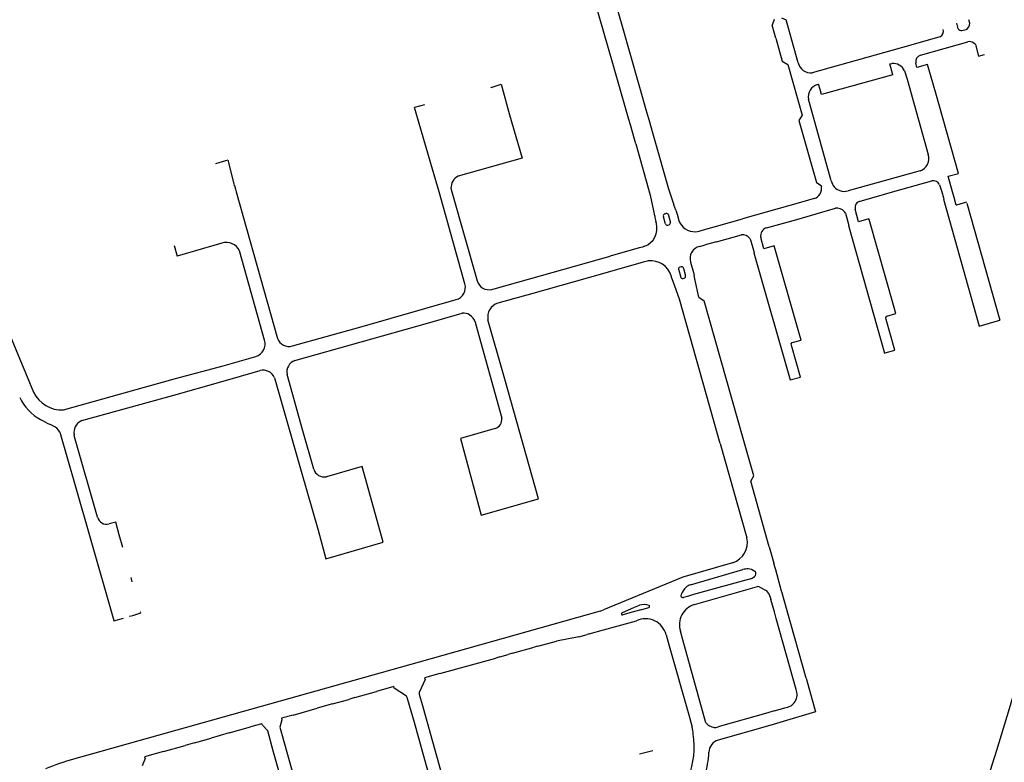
# Model space of a CAD drawing. Extents: x 148869 to 161638, y 453607 to 469810.
# Tile 991 of 1056: x 159146.26 to 159150.9, y 459848.13 to 459851.63. Entities that reach past the tile are written whole.
import ezdxf

# ---------------------------------------------------------------- set-up
doc = ezdxf.new("R2010")
doc.units = 0
doc.layers.add('LKI_V01_KANTRIJWEG', color=252, linetype='CONTINUOUS')

msp = doc.modelspace()

# ---------------------------------------------------------------- linework, layer by layer
at = {"layer": 'LKI_V01_KANTRIJWEG'}
for p, q in [((159148.9725, 459852.0526), (159149.1014, 459851.6006)), ((159148.9725, 459852.0526), (159149.1014, 459851.6006)), ((159149.8186, 459851.6311), (159149.8079, 459851.6054)), ((159149.8186, 459851.6311), (159149.8079, 459851.6054)), ((159149.853, 459851.64), (159149.8739, 459851.6293)), ((159149.853, 459851.64), (159149.8739, 459851.6293)), ((159149.9308, 459851.4281), (159149.8739, 459851.6293)), ((159149.9308, 459851.4281), (159149.8739, 459851.6293)), ((159150.7397, 459851.6136), (159150.7351, 459851.6299)), ((159150.7397, 459851.6136), (159150.7351, 459851.6299)), ((159149.1014, 459851.6006), (159149.2202, 459851.1853)), ((159149.1014, 459851.6006), (159149.2202, 459851.1853)), ((159149.8257, 459851.5436), (159149.8079, 459851.6054)), ((159149.8257, 459851.5436), (159149.8079, 459851.6054)), ((159150.6772, 459851.6137), (159150.6839, 459851.5889)), ((159150.6772, 459851.6137), (159150.6839, 459851.5889)), ((159150.7028, 459851.5791), (159150.7222, 459851.5844)), ((159150.7028, 459851.5791), (159150.7222, 459851.5844)), ((159150.5983, 459851.5496), (159150.4615, 459851.5111)), ((159150.5983, 459851.5496), (159150.4615, 459851.5111)), ((159150.5077, 459851.4631), (159150.7304, 459851.5262)), ((159150.5077, 459851.4631), (159150.7304, 459851.5262)), ((159150.4615, 459851.5111), (159149.9975, 459851.3803)), ((159150.4615, 459851.5111), (159149.9975, 459851.3803)), ((159150.3636, 459851.4224), (159150.3718, 459851.4247)), ((159150.3636, 459851.4224), (159150.3718, 459851.4247)), ((159150.3776, 459851.3714), (159150.3636, 459851.4224)), ((159150.3776, 459851.3714), (159150.3636, 459851.4224)), ((159150.4329, 459851.3894), (159150.4439, 459851.3507)), ((159150.4329, 459851.3894), (159150.4439, 459851.3507)), ((159150.4909, 459851.4047), (159150.4853, 459851.4266)), ((159150.4909, 459851.4047), (159150.4853, 459851.4266)), ((159150.4439, 459851.3507), (159150.4986, 459851.1584)), ((159150.4439, 459851.3507), (159150.4986, 459851.1584)), ((159150.0225, 459851.3252), (159150.0275, 459851.3266)), ((159150.0225, 459851.3252), (159150.0275, 459851.3266)), ((159150.0344, 459851.3025), (159150.0275, 459851.3266)), ((159150.0344, 459851.3025), (159150.0275, 459851.3266)), ((159150.5791, 459851.284), (159150.5683, 459851.3222)), ((159150.5791, 459851.284), (159150.5683, 459851.3222)), ((159150.0874, 459850.8713), (159149.9793, 459851.2563)), ((159150.0874, 459850.8713), (159149.9793, 459851.2563)), ((159148.1708, 459851.2298), (159148.1244, 459851.2173)), ((159148.1708, 459851.2298), (159148.1244, 459851.2173)), ((159149.1339, 459851.1599), (159149.1114, 459851.2367)), ((159149.1339, 459851.1599), (159149.1114, 459851.2367)), ((159149.1405, 459851.135), (159149.1339, 459851.1599)), ((159149.1405, 459851.135), (159149.1339, 459851.1599)), ((159149.2202, 459851.1853), (159149.2273, 459851.1602)), ((159149.2202, 459851.1853), (159149.2273, 459851.1602)), ((159149.2273, 459851.1602), (159149.2463, 459851.0931)), ((159149.2273, 459851.1602), (159149.2463, 459851.0931)), ((159150.4986, 459851.1584), (159150.5441, 459850.996)), ((159150.4986, 459851.1584), (159150.5441, 459850.996)), ((159149.1594, 459851.0678), (159149.1405, 459851.135)), ((159149.1594, 459851.0678), (159149.1405, 459851.135)), ((159149.1657, 459851.0464), (159149.1594, 459851.0678)), ((159149.1657, 459851.0464), (159149.1594, 459851.0678)), ((159149.2463, 459851.0931), (159149.2528, 459851.0704)), ((159149.2463, 459851.0931), (159149.2528, 459851.0704)), ((159147.234, 459850.9661), (159147.186, 459850.9524)), ((159147.234, 459850.9661), (159147.186, 459850.9524)), ((159147.2435, 459850.9688), (159147.234, 459850.9661)), ((159147.2435, 459850.9688), (159147.234, 459850.9661)), ((159150.5052, 459850.9193), (159150.1661, 459850.8247)), ((159150.5052, 459850.9193), (159150.1661, 459850.8247)), ((159150.6588, 459850.8195), (159150.6379, 459850.8934)), ((159150.6588, 459850.8195), (159150.6379, 459850.8934)), ((159148.2953, 459850.8367), (159148.3, 459850.8195)), ((159148.2953, 459850.8367), (159148.3, 459850.8195)), ((159150.3751, 459850.8195), (159150.561, 459850.8716)), ((159150.3751, 459850.8195), (159150.561, 459850.8716)), ((159150.5976, 459850.8536), (159150.6076, 459850.8195)), ((159150.5976, 459850.8536), (159150.6076, 459850.8195)), ((159147.2833, 459850.8195), (159147.4776, 459850.1297)), ((159147.2833, 459850.8195), (159147.4776, 459850.1297)), ((159148.3612, 459850.3865), (159148.2395, 459850.8195)), ((159148.3612, 459850.3865), (159148.2395, 459850.8195)), ((159148.3, 459850.8195), (159148.4185, 459850.4004)), ((159148.3, 459850.8195), (159148.4185, 459850.4004)), ((159150.0068, 459850.7881), (159149.9534, 459850.773)), ((159150.0068, 459850.7881), (159149.9534, 459850.773)), ((159149.355, 459850.7336), (159149.3457, 459850.7585)), ((159149.355, 459850.7336), (159149.3457, 459850.7585)), ((159149.9534, 459850.773), (159149.6689, 459850.6925)), ((159149.9534, 459850.773), (159149.6689, 459850.6925)), ((159150.199, 459850.7413), (159150.1995, 459850.7383)), ((159150.199, 459850.7413), (159150.1995, 459850.7383)), ((159150.2154, 459850.6788), (159150.1995, 459850.7383)), ((159150.2154, 459850.6788), (159150.1995, 459850.7383)), ((159150.7244, 459850.7714), (159150.6771, 459850.7576)), ((159150.7244, 459850.7714), (159150.6771, 459850.7576)), ((159150.7258, 459850.7666), (159150.8807, 459850.216)), ((159150.7258, 459850.7666), (159150.8807, 459850.216)), ((159149.2499, 459850.7297), (159149.2551, 459850.7063)), ((159149.2499, 459850.7297), (159149.2551, 459850.7063)), ((159149.2959, 459850.7036), (159149.2965, 459850.7016)), ((159149.2959, 459850.7036), (159149.2965, 459850.7016)), ((159149.3045, 459850.6736), (159149.2965, 459850.7016)), ((159149.3045, 459850.6736), (159149.2965, 459850.7016)), ((159149.3028, 459850.7164), (159149.308, 459850.7177)), ((159149.3028, 459850.7164), (159149.308, 459850.7177)), ((159149.3202, 459850.7109), (159149.3208, 459850.7088)), ((159149.3202, 459850.7109), (159149.3208, 459850.7088)), ((159149.3208, 459850.7088), (159149.3288, 459850.6806)), ((159149.3208, 459850.7088), (159149.3288, 459850.6806)), ((159149.4737, 459850.6372), (159149.6689, 459850.6925)), ((159149.4737, 459850.6372), (159149.6689, 459850.6925)), ((159150.2647, 459850.6922), (159150.2154, 459850.6788)), ((159150.2647, 459850.6922), (159150.2154, 459850.6788)), ((159150.2656, 459850.6889), (159150.2647, 459850.6922)), ((159150.2656, 459850.6889), (159150.2647, 459850.6922)), ((159149.2631, 459850.6714), (159149.2607, 459850.6802)), ((159149.2631, 459850.6714), (159149.2607, 459850.6802)), ((159149.3057, 459850.6695), (159149.3045, 459850.6736)), ((159149.3057, 459850.6695), (159149.3045, 459850.6736)), ((159149.3165, 459850.6636), (159149.3231, 459850.6651)), ((159149.3165, 459850.6636), (159149.3231, 459850.6651)), ((159149.3288, 459850.6806), (159149.3297, 459850.6774)), ((159149.3288, 459850.6806), (159149.3297, 459850.6774)), ((159150.383, 459850.275), (159150.2656, 459850.6889)), ((159150.383, 459850.275), (159150.2656, 459850.6889)), ((159149.5468, 459850.5847), (159149.6636, 459850.6171)), ((159149.5468, 459850.5847), (159149.6636, 459850.6171)), ((159149.7699, 459850.5515), (159149.7551, 459850.6051)), ((159149.7699, 459850.5515), (159149.7551, 459850.6051)), ((159146.9916, 459850.5672), (159147.0056, 459850.5175)), ((159146.9916, 459850.5672), (159147.0056, 459850.5175)), ((159147.2163, 459850.5784), (159147.0056, 459850.5175)), ((159147.2163, 459850.5784), (159147.0056, 459850.5175)), ((159149.1822, 459850.5554), (159149.0451, 459850.5176)), ((159149.1822, 459850.5554), (159149.0451, 459850.5176)), ((159149.4674, 459850.563), (159149.4925, 459850.5702)), ((159149.4674, 459850.563), (159149.4925, 459850.5702)), ((159149.5468, 459850.5847), (159149.4925, 459850.5702)), ((159149.5468, 459850.5847), (159149.4925, 459850.5702)), ((159149.8174, 459850.5663), (159149.7699, 459850.5515)), ((159149.8174, 459850.5663), (159149.7699, 459850.5515)), ((159149.9369, 459850.1486), (159149.8174, 459850.5663)), ((159149.9369, 459850.1486), (159149.8174, 459850.5663)), ((159147.4177, 459850.1218), (159147.2992, 459850.5419)), ((159147.4177, 459850.1218), (159147.2992, 459850.5419)), ((159148.4987, 459850.3627), (159149.0451, 459850.5176)), ((159148.4987, 459850.3627), (159149.0451, 459850.5176)), ((159149.2007, 459850.4882), (159149.0093, 459850.4333)), ((159149.2007, 459850.4882), (159149.0093, 459850.4333)), ((159149.38, 459850.4673), (159149.3737, 459850.4658)), ((159149.38, 459850.4673), (159149.3737, 459850.4658)), ((159149.392, 459850.4574), (159149.391, 459850.4611)), ((159149.392, 459850.4574), (159149.391, 459850.4611)), ((159149.3671, 459850.455), (159149.3683, 459850.4506)), ((159149.3671, 459850.455), (159149.3683, 459850.4506)), ((159149.3683, 459850.4506), (159149.3765, 459850.4221)), ((159149.3683, 459850.4506), (159149.3765, 459850.4221)), ((159149.3765, 459850.4221), (159149.377, 459850.4203)), ((159149.3765, 459850.4221), (159149.377, 459850.4203)), ((159149.389, 459850.4124), (159149.3934, 459850.4137)), ((159149.389, 459850.4124), (159149.3934, 459850.4137)), ((159149.4001, 459850.429), (159149.392, 459850.4574)), ((159149.4001, 459850.429), (159149.392, 459850.4574)), ((159149.4008, 459850.4264), (159149.4001, 459850.429)), ((159149.4008, 459850.4264), (159149.4001, 459850.429)), ((159149.4459, 459850.4025), (159149.4408, 459850.4261)), ((159149.4459, 459850.4025), (159149.4408, 459850.4261)), ((159149.3497, 459850.3754), (159149.3418, 459850.3981)), ((159149.3497, 459850.3754), (159149.3418, 459850.3981)), ((159149.3716, 459850.3141), (159149.3497, 459850.3754)), ((159149.3716, 459850.3141), (159149.3497, 459850.3754)), ((159149.4628, 459850.324), (159149.4459, 459850.4025)), ((159149.4628, 459850.324), (159149.4459, 459850.4025)), ((159149.4628, 459850.324), (159149.4887, 459850.3072)), ((159149.4628, 459850.324), (159149.4887, 459850.3072)), ((159149.5641, 459849.6341), (159149.3716, 459850.3141)), ((159149.5641, 459849.6341), (159149.3716, 459850.3141)), ((159150.3908, 459850.2473), (159150.383, 459850.275)), ((159150.3908, 459850.2473), (159150.383, 459850.275)), ((159150.3463, 459850.2187), (159150.3438, 459850.2277)), ((159150.3463, 459850.2187), (159150.3438, 459850.2277)), ((159150.3871, 459850.0741), (159150.3463, 459850.2187)), ((159150.3871, 459850.0741), (159150.3463, 459850.2187)), ((159150.7839, 459850.1878), (159150.8327, 459850.202)), ((159150.7839, 459850.1878), (159150.8327, 459850.202)), ((159150.8327, 459850.202), (159150.8807, 459850.216)), ((159150.8327, 459850.202), (159150.8807, 459850.216)), ((159149.901, 459850.0917), (159149.8978, 459850.1033)), ((159149.901, 459850.0917), (159149.8978, 459850.1033)), ((159149.9416, 459849.947), (159149.901, 459850.0917)), ((159149.9416, 459849.947), (159149.901, 459850.0917)), ((159150.3404, 459850.061), (159150.3871, 459850.0741)), ((159150.3404, 459850.061), (159150.3871, 459850.0741)), ((159149.8935, 459849.9343), (159149.9416, 459849.947)), ((159149.8935, 459849.9343), (159149.9416, 459849.947)), ((159146.4193, 459849.7184), (159146.4082, 459849.7236)), ((159146.4193, 459849.7184), (159146.4082, 459849.7236)), ((159146.5557, 459849.7426), (159146.5512, 459849.7402)), ((159146.5557, 459849.7426), (159146.5512, 459849.7402)), ((159149.5641, 459849.6341), (159149.6893, 459849.1909)), ((159149.5641, 459849.6341), (159149.6893, 459849.1909)), ((159149.7945, 459849.1482), (159149.7078, 459849.4572)), ((159149.7945, 459849.1482), (159149.7078, 459849.4572)), ((159148.4383, 459849.2978), (159148.7084, 459849.3738)), ((159148.4383, 459849.2978), (159148.7084, 459849.3738)), ((159146.749, 459849.1448), (159146.7323, 459849.2048)), ((159146.749, 459849.1448), (159146.7323, 459849.2048)), ((159147.7066, 459849.0922), (159147.9767, 459849.1706)), ((159147.7066, 459849.0922), (159147.9767, 459849.1706)), ((159149.7945, 459849.1482), (159149.8163, 459849.0707)), ((159149.7945, 459849.1482), (159149.8163, 459849.0707)), ((159149.8211, 459849.0543), (159149.8163, 459849.0707)), ((159149.8211, 459849.0543), (159149.8163, 459849.0707)), ((159149.4244, 459848.9692), (159149.671, 459849.0407)), ((159149.4244, 459848.9692), (159149.671, 459849.0407)), ((159149.7324, 459849.0199), (159149.7315, 459849.0272)), ((159149.7324, 459849.0199), (159149.7315, 459849.0272)), ((159149.8252, 459849.0391), (159149.8211, 459849.0543)), ((159149.8252, 459849.0391), (159149.8211, 459849.0543)), ((159149.8533, 459848.9398), (159149.8252, 459849.0391)), ((159149.8533, 459848.9398), (159149.8252, 459849.0391)), ((159146.7941, 459848.9835), (159146.7885, 459849.0033)), ((159146.7941, 459848.9835), (159146.7885, 459849.0033)), ((159149.6849, 459848.9913), (159149.4379, 459848.9229)), ((159149.6849, 459848.9913), (159149.4379, 459848.9229)), ((159149.7081, 459848.9973), (159149.6849, 459848.9913)), ((159149.7081, 459848.9973), (159149.6849, 459848.9913)), ((159149.7298, 459849.0123), (159149.7324, 459849.0199)), ((159149.7298, 459849.0123), (159149.7324, 459849.0199)), ((159149.442, 459848.876), (159149.7402, 459848.9611)), ((159149.442, 459848.876), (159149.7402, 459848.9611)), ((159149.7482, 459848.9597), (159149.7402, 459848.9611)), ((159149.7482, 459848.9597), (159149.7402, 459848.9611)), ((159149.8544, 459848.9356), (159149.8533, 459848.9398)), ((159149.8544, 459848.9356), (159149.8533, 459848.9398)), ((159149.415, 459848.9158), (159149.3914, 459848.9091)), ((159149.415, 459848.9158), (159149.3914, 459848.9091)), ((159149.4379, 459848.9229), (159149.415, 459848.9158)), ((159149.4379, 459848.9229), (159149.415, 459848.9158)), ((159149.795, 459848.9231), (159149.7968, 459848.9195)), ((159149.795, 459848.9231), (159149.7968, 459848.9195)), ((159149.8189, 459848.8423), (159149.8025, 459848.9004)), ((159149.8189, 459848.8423), (159149.8025, 459848.9004)), ((159148.9987, 459848.8457), (159149.0143, 459848.8511)), ((159148.9987, 459848.8457), (159149.0143, 459848.8511)), ((159149.1005, 459848.8374), (159149.1608, 459848.8632)), ((159149.1005, 459848.8374), (159149.1608, 459848.8632)), ((159149.1666, 459848.8456), (159149.1047, 459848.8277)), ((159149.1666, 459848.8456), (159149.1047, 459848.8277)), ((159149.1608, 459848.8632), (159149.1839, 459848.8728)), ((159149.1608, 459848.8632), (159149.1839, 459848.8728)), ((159149.1896, 459848.852), (159149.1666, 459848.8456)), ((159149.1896, 459848.852), (159149.1666, 459848.8456)), ((159149.1896, 459848.852), (159149.2281, 459848.8628)), ((159149.1896, 459848.852), (159149.2281, 459848.8628)), ((159146.7968, 459848.8254), (159146.8253, 459848.8337)), ((159146.7968, 459848.8254), (159146.8253, 459848.8337)), ((159149.0147, 459848.7572), (159149.1698, 459848.8003)), ((159149.0147, 459848.7572), (159149.1698, 459848.8003)), ((159148.9462, 459848.7387), (159149.0147, 459848.7572)), ((159148.9462, 459848.7387), (159149.0147, 459848.7572)), ((159148.7046, 459848.6803), (159148.792, 459848.7044)), ((159148.7046, 459848.6803), (159148.792, 459848.7044)), ((159148.8983, 459848.7242), (159148.792, 459848.7044)), ((159148.8983, 459848.7242), (159148.792, 459848.7044)), ((159148.8983, 459848.7242), (159148.9369, 459848.7346)), ((159148.8983, 459848.7242), (159148.9369, 459848.7346)), ((159148.9462, 459848.7387), (159148.9369, 459848.7346)), ((159148.9462, 459848.7387), (159148.9369, 459848.7346)), ((159148.586, 459848.6468), (159148.6872, 459848.6752)), ((159148.586, 459848.6468), (159148.6872, 459848.6752)), ((159148.7046, 459848.6803), (159148.6872, 459848.6752)), ((159148.7046, 459848.6803), (159148.6872, 459848.6752)), ((159148.2437, 459848.5509), (159148.507, 459848.6244)), ((159148.2437, 459848.5509), (159148.507, 459848.6244)), ((159148.5263, 459848.6307), (159148.507, 459848.6244)), ((159148.5263, 459848.6307), (159148.507, 459848.6244)), ((159148.5263, 459848.6307), (159148.5655, 459848.6408)), ((159148.5263, 459848.6307), (159148.5655, 459848.6408)), ((159148.586, 459848.6468), (159148.5655, 459848.6408)), ((159148.586, 459848.6468), (159148.5655, 459848.6408)), ((159148.1733, 459848.5234), (159148.1457, 459848.4617)), ((159148.1733, 459848.5234), (159148.1457, 459848.4617)), ((159148.2437, 459848.5509), (159148.1712, 459848.5305)), ((159148.2437, 459848.5509), (159148.1712, 459848.5305)), ((159148.1712, 459848.5305), (159148.1733, 459848.5234)), ((159148.1712, 459848.5305), (159148.1733, 459848.5234)), ((159147.8428, 459848.4384), (159147.9439, 459848.4665)), ((159147.8428, 459848.4384), (159147.9439, 459848.4665)), ((159148.0255, 459848.49), (159147.9439, 459848.4665)), ((159148.0255, 459848.49), (159147.9439, 459848.4665)), ((159148.0275, 459848.4824), (159148.0255, 459848.49)), ((159148.0275, 459848.4824), (159148.0255, 459848.49)), ((159148.0854, 459848.4448), (159148.0275, 459848.4824)), ((159148.0854, 459848.4448), (159148.0275, 459848.4824)), ((159147.7372, 459848.4084), (159147.8146, 459848.4298)), ((159147.7372, 459848.4084), (159147.8146, 459848.4298)), ((159147.8428, 459848.4384), (159147.8146, 459848.4298)), ((159147.8428, 459848.4384), (159147.8146, 459848.4298)), ((159148.0892, 459848.4381), (159148.0854, 459848.4448)), ((159148.0892, 459848.4381), (159148.0854, 459848.4448)), ((159148.1457, 459848.4617), (159148.1463, 459848.4541)), ((159148.1457, 459848.4617), (159148.1463, 459848.4541)), ((159147.5514, 459848.3561), (159147.6646, 459848.3877)), ((159147.5514, 459848.3561), (159147.6646, 459848.3877)), ((159147.7372, 459848.4084), (159147.6646, 459848.3877)), ((159147.7372, 459848.4084), (159147.6646, 459848.3877)), ((159149.8185, 459848.3755), (159149.8679, 459848.39)), ((159149.8185, 459848.3755), (159149.8679, 459848.39)), ((159147.4991, 459848.3337), (159147.4895, 459848.2986)), ((159147.4991, 459848.3337), (159147.4895, 459848.2986)), ((159147.5514, 459848.3561), (159147.4971, 459848.3406)), ((159147.5514, 459848.3561), (159147.4971, 459848.3406)), ((159147.4971, 459848.3406), (159147.4991, 459848.3337)), ((159147.4971, 459848.3406), (159147.4991, 459848.3337)), ((159149.4154, 459848.3573), (159149.4314, 459848.2989)), ((159149.4154, 459848.3573), (159149.4314, 459848.2989)), ((159147.2502, 459848.2716), (159147.3514, 459848.2999)), ((159147.2502, 459848.2716), (159147.3514, 459848.2999)), ((159147.4048, 459848.315), (159147.3514, 459848.2999)), ((159147.4048, 459848.315), (159147.3514, 459848.2999)), ((159147.408, 459848.3077), (159147.4048, 459848.315)), ((159147.408, 459848.3077), (159147.4048, 459848.315)), ((159147.432, 459848.2816), (159147.408, 459848.3077)), ((159147.432, 459848.2816), (159147.408, 459848.3077)), ((159147.0879, 459848.2256), (159147.165, 459848.2477)), ((159147.0879, 459848.2256), (159147.165, 459848.2477)), ((159147.2502, 459848.2716), (159147.165, 459848.2477)), ((159147.2502, 459848.2716), (159147.165, 459848.2477)), ((159146.9416, 459848.1847), (159147.0427, 459848.2128)), ((159146.9416, 459848.1847), (159147.0427, 459848.2128)), ((159147.0879, 459848.2256), (159147.0427, 459848.2128)), ((159147.0879, 459848.2256), (159147.0427, 459848.2128)), ((159149.1844, 459848.1727), (159149.246, 459848.189)), ((159149.1844, 459848.1727), (159149.246, 459848.189)), ((159146.8542, 459848.1519), (159146.8407, 459848.1162)), ((159146.8542, 459848.1519), (159146.8407, 459848.1162)), ((159146.9416, 459848.1847), (159146.8519, 459848.1596)), ((159146.9416, 459848.1847), (159146.8519, 459848.1596)), ((159146.8519, 459848.1596), (159146.8542, 459848.1519)), ((159146.8519, 459848.1596), (159146.8542, 459848.1519))]:
    msp.add_line(p, q, dxfattribs=at)
for points in [[(159149.1114, 459851.2367), (159149.0575, 459851.4242), (159148.9739, 459851.7173), (159148.8838, 459852.04)], [(159149.1114, 459851.2367), (159149.0575, 459851.4242), (159148.9739, 459851.7173), (159148.8838, 459852.04)], [(159149.8257, 459851.5436), (159149.8562, 459851.4347), (159149.8822, 459851.4203)], [(159149.8257, 459851.5436), (159149.8562, 459851.4347), (159149.8822, 459851.4203)], [(159150.7665, 459851.513), (159150.7815, 459851.4591), (159150.8085, 459851.4662)], [(159150.7665, 459851.513), (159150.7815, 459851.4591), (159150.8085, 459851.4662)], [(159149.8822, 459851.4203), (159149.9495, 459851.1803), (159149.935, 459851.1554), (159150.0173, 459850.8632), (159150.0393, 459850.8503), (159150.0407, 459850.8458)], [(159149.8822, 459851.4203), (159149.9495, 459851.1803), (159149.935, 459851.1554), (159150.0173, 459850.8632), (159150.0393, 459850.8503), (159150.0407, 459850.8458)], [(159150.5683, 459851.3222), (159150.5406, 459851.4193), (159150.4909, 459851.4047)], [(159150.5683, 459851.3222), (159150.5406, 459851.4193), (159150.4909, 459851.4047)], [(159150.3776, 459851.3714), (159150.0413, 459851.2784), (159150.0344, 459851.3025)], [(159150.3776, 459851.3714), (159150.0413, 459851.2784), (159150.0344, 459851.3025)], [(159148.5325, 459851.3266), (159148.5719, 459851.1821), (159148.6302, 459850.9782), (159148.3294, 459850.8936)], [(159148.5325, 459851.3266), (159148.5719, 459851.1821), (159148.6302, 459850.9782), (159148.3294, 459850.8936)], [(159148.4839, 459851.3135), (159148.4845, 459851.3111), (159148.5325, 459851.3266)], [(159148.4839, 459851.3135), (159148.4845, 459851.3111), (159148.5325, 459851.3266)], [(159150.6379, 459850.8934), (159150.6873, 459850.9065), (159150.5791, 459851.284)], [(159150.6379, 459850.8934), (159150.6873, 459850.9065), (159150.5791, 459851.284)], [(159148.2395, 459850.8195), (159148.209, 459850.9266), (159148.1244, 459851.2173)], [(159148.2395, 459850.8195), (159148.209, 459850.9266), (159148.1244, 459851.2173)], [(159149.2528, 459851.0704), (159149.3199, 459850.8336), (159149.3457, 459850.7585)], [(159149.2528, 459851.0704), (159149.3199, 459850.8336), (159149.3457, 459850.7585)], [(159149.1657, 459851.0464), (159149.234, 459850.8041), (159149.2499, 459850.7297)], [(159149.1657, 459851.0464), (159149.234, 459850.8041), (159149.2499, 459850.7297)], [(159147.2435, 459850.9688), (159147.2724, 459850.8582), (159147.2737, 459850.8489), (159147.2755, 459850.8495), (159147.2797, 459850.8321), (159147.2833, 459850.8195)], [(159147.2435, 459850.9688), (159147.2724, 459850.8582), (159147.2737, 459850.8489), (159147.2755, 459850.8495), (159147.2797, 459850.8321), (159147.2833, 459850.8195)], [(159150.219, 459850.7749), (159150.3386, 459850.8094), (159150.3751, 459850.8195)], [(159150.219, 459850.7749), (159150.3386, 459850.8094), (159150.3751, 459850.8195)], [(159150.6076, 459850.8195), (159150.6155, 459850.7924), (159150.6171, 459850.7856), (159150.6151, 459850.7853), (159150.7839, 459850.1878)], [(159150.6076, 459850.8195), (159150.6155, 459850.7924), (159150.6171, 459850.7856), (159150.6151, 459850.7853), (159150.7839, 459850.1878)], [(159150.6771, 459850.7576), (159150.6757, 459850.7571), (159150.6665, 459850.7926), (159150.6588, 459850.8195)], [(159150.6771, 459850.7576), (159150.6757, 459850.7571), (159150.6665, 459850.7926), (159150.6588, 459850.8195)], [(159145.9577, 459850.7621), (159146.1106, 459850.4005), (159146.2267, 459850.1222), (159146.3284, 459849.8764)], [(159145.9577, 459850.7621), (159146.1106, 459850.4005), (159146.2267, 459850.1222), (159146.3284, 459849.8764)], [(159149.7825, 459850.651), (159149.9241, 459850.6903), (159150.1069, 459850.7427)], [(159149.7825, 459850.651), (159149.9241, 459850.6903), (159150.1069, 459850.7427)], [(159149.355, 459850.7336), (159149.3611, 459850.7147), (159149.3691, 459850.6855)], [(159149.355, 459850.7336), (159149.3611, 459850.7147), (159149.3691, 459850.6855)], [(159150.1537, 459850.7195), (159150.1693, 459850.6621), (159150.1684, 459850.6607), (159150.3384, 459850.0604), (159150.3404, 459850.061)], [(159150.1537, 459850.7195), (159150.1693, 459850.6621), (159150.1684, 459850.6607), (159150.3384, 459850.0604), (159150.3404, 459850.061)], [(159149.448, 459850.6321), (159149.4563, 459850.6331), (159149.4644, 459850.6346), (159149.4737, 459850.6372)], [(159149.448, 459850.6321), (159149.4563, 459850.6331), (159149.4644, 459850.6346), (159149.4737, 459850.6372)], [(159149.703, 459850.6), (159149.707, 459850.5943), (159149.7244, 459850.5342), (159149.7229, 459850.5333), (159149.8935, 459849.9343)], [(159149.703, 459850.6), (159149.707, 459850.5943), (159149.7244, 459850.5342), (159149.7229, 459850.5333), (159149.8935, 459849.9343)], [(159149.207, 459850.5633), (159149.1975, 459850.5598), (159149.1822, 459850.5554)], [(159149.207, 459850.5633), (159149.1975, 459850.5598), (159149.1822, 459850.5554)], [(159149.2252, 459850.4944), (159149.2198, 459850.4934), (159149.2007, 459850.4882)], [(159149.2252, 459850.4944), (159149.2198, 459850.4934), (159149.2007, 459850.4882)], [(159149.4241, 459850.4891), (159149.4379, 459850.4405), (159149.4408, 459850.4261)], [(159149.4241, 459850.4891), (159149.4379, 459850.4405), (159149.4408, 459850.4261)], [(159149.0093, 459850.4333), (159148.6815, 459850.3413), (159148.5157, 459850.2955)], [(159149.0093, 459850.4333), (159148.6815, 459850.3413), (159148.5157, 459850.2955)], [(159149.3418, 459850.3981), (159149.3366, 459850.4131), (159149.3333, 459850.4237)], [(159149.3418, 459850.3981), (159149.3366, 459850.4131), (159149.3333, 459850.4237)], [(159147.5495, 459850.0942), (159147.8656, 459850.1833), (159148.3194, 459850.3123)], [(159147.5495, 459850.0942), (159147.8656, 459850.1833), (159148.3194, 459850.3123)], [(159149.7078, 459849.4572), (159149.7218, 459849.4821), (159149.6721, 459849.6587), (159149.4887, 459850.3072)], [(159149.7078, 459849.4572), (159149.7218, 459849.4821), (159149.6721, 459849.6587), (159149.4887, 459850.3072)], [(159147.5605, 459850.0259), (159148.1853, 459850.2018), (159148.3484, 459850.2486)], [(159147.5605, 459850.0259), (159148.1853, 459850.2018), (159148.3484, 459850.2486)], [(159150.3438, 459850.2277), (159150.349, 459850.235), (159150.3908, 459850.2473)], [(159150.3438, 459850.2277), (159150.349, 459850.235), (159150.3908, 459850.2473)], [(159148.4107, 459850.204), (159148.4115, 459850.1998), (159148.5349, 459849.7535)], [(159148.4107, 459850.204), (159148.4115, 459850.1998), (159148.5349, 459849.7535)], [(159148.7084, 459849.3738), (159148.6335, 459849.637), (159148.5461, 459849.948), (159148.4696, 459850.2175)], [(159148.7084, 459849.3738), (159148.6335, 459849.637), (159148.5461, 459849.948), (159148.4696, 459850.2175)], [(159149.8978, 459850.1033), (159149.9032, 459850.1104), (159149.9448, 459850.1212), (159149.9369, 459850.1486)], [(159149.8978, 459850.1033), (159149.9032, 459850.1104), (159149.9448, 459850.1212), (159149.9369, 459850.1486)], [(159146.4702, 459849.7926), (159146.9975, 459849.9402), (159147.2223, 459850.0002), (159147.3762, 459850.0446)], [(159146.4702, 459849.7926), (159146.9975, 459849.9402), (159147.2223, 459850.0002), (159147.3762, 459850.0446)], [(159146.5557, 459849.7426), (159146.9898, 459849.8624), (159147.2118, 459849.9256), (159147.3959, 459849.9786)], [(159146.5557, 459849.7426), (159146.9898, 459849.8624), (159147.2118, 459849.9256), (159147.3959, 459849.9786)], [(159147.6492, 459849.5139), (159147.5976, 459849.6938), (159147.5236, 459849.9594)], [(159147.6492, 459849.5139), (159147.5976, 459849.6938), (159147.5236, 459849.9594)], [(159147.4648, 459849.9441), (159147.5149, 459849.7684), (159147.5892, 459849.5046), (159147.6696, 459849.2261), (159147.7066, 459849.0922)], [(159147.4648, 459849.9441), (159147.5149, 459849.7684), (159147.5892, 459849.5046), (159147.6696, 459849.2261), (159147.7066, 459849.0922)], [(159146.4529, 459849.6877), (159146.5254, 459849.4374), (159146.5964, 459849.1905), (159146.7071, 459848.8007)], [(159146.4529, 459849.6877), (159146.5254, 459849.4374), (159146.5964, 459849.1905), (159146.7071, 459848.8007)], [(159146.6298, 459849.2877), (159146.5223, 459849.6662), (159146.5198, 459849.6763)], [(159146.6298, 459849.2877), (159146.5223, 459849.6662), (159146.5198, 459849.6763)], [(159148.5039, 459849.7054), (159148.3399, 459849.6589), (159148.4383, 459849.2978)], [(159148.5039, 459849.7054), (159148.3399, 459849.6589), (159148.4383, 459849.2978)], [(159147.9767, 459849.1706), (159147.8771, 459849.5265), (159147.7086, 459849.4783)], [(159147.9767, 459849.1706), (159147.8771, 459849.5265), (159147.7086, 459849.4783)], [(159146.7323, 459849.2048), (159146.7158, 459849.2638), (159146.6846, 459849.256)], [(159146.7323, 459849.2048), (159146.7158, 459849.2638), (159146.6846, 459849.256)], [(159149.6223, 459849.0734), (159149.3881, 459849.0056), (159149.0143, 459848.8511)], [(159149.6223, 459849.0734), (159149.3881, 459849.0056), (159149.0143, 459848.8511)], [(159149.7482, 459848.9597), (159149.7809, 459848.9428), (159149.795, 459848.9231)], [(159149.7482, 459848.9597), (159149.7809, 459848.9428), (159149.795, 459848.9231)], [(159149.9689, 459848.5294), (159149.8793, 459848.8463), (159149.8544, 459848.9356)], [(159149.9689, 459848.5294), (159149.8793, 459848.8463), (159149.8544, 459848.9356)], [(159149.7968, 459848.9195), (159149.7998, 459848.9103), (159149.8025, 459848.9004)], [(159149.7968, 459848.9195), (159149.7998, 459848.9103), (159149.8025, 459848.9004)], [(159148.9987, 459848.8457), (159148.145, 459848.6055), (159146.5179, 459848.148)], [(159148.9987, 459848.8457), (159148.145, 459848.6055), (159146.5179, 459848.148)], [(159146.8253, 459848.8337), (159146.8351, 459848.8365), (159146.8334, 459848.8427)], [(159146.8253, 459848.8337), (159146.8351, 459848.8365), (159146.8334, 459848.8427)], [(159149.921, 459848.4765), (159149.8279, 459848.8108), (159149.8189, 459848.8423)], [(159149.921, 459848.4765), (159149.8279, 459848.8108), (159149.8189, 459848.8423)], [(159146.7071, 459848.8007), (159146.7074, 459848.7996), (159146.7519, 459848.8125)], [(159146.7071, 459848.8007), (159146.7074, 459848.7996), (159146.7519, 459848.8125)], [(159146.7815, 459848.8224), (159146.7831, 459848.8215), (159146.7968, 459848.8254)], [(159146.7815, 459848.8224), (159146.7831, 459848.8215), (159146.7968, 459848.8254)], [(159149.4968, 459848.3196), (159149.3882, 459848.7097), (159149.3764, 459848.7516)], [(159149.4968, 459848.3196), (159149.3882, 459848.7097), (159149.3764, 459848.7516)], [(159149.3087, 459848.7338), (159149.3231, 459848.6815), (159149.4154, 459848.3573)], [(159149.3087, 459848.7338), (159149.3231, 459848.6815), (159149.4154, 459848.3573)], [(159150.015, 459845.8195), (159150.0893, 459846.0033), (159150.1634, 459846.1895), (159150.2312, 459846.3653), (159150.4025, 459846.8219), (159150.4501, 459846.9511), (159150.5136, 459847.1301), (159150.6023, 459847.385), (159150.6515, 459847.5281), (159150.7005, 459847.6775), (159150.8066, 459847.997), (159150.8671, 459848.1909), (159150.9269, 459848.3864), (159150.9831, 459848.5775)], [(159150.015, 459845.8195), (159150.0893, 459846.0033), (159150.1634, 459846.1895), (159150.2312, 459846.3653), (159150.4025, 459846.8219), (159150.4501, 459846.9511), (159150.5136, 459847.1301), (159150.6023, 459847.385), (159150.6515, 459847.5281), (159150.7005, 459847.6775), (159150.8066, 459847.997), (159150.8671, 459848.1909), (159150.9269, 459848.3864), (159150.9831, 459848.5775)], [(159149.9689, 459848.5294), (159150.013, 459848.3707), (159149.7971, 459848.3067), (159149.5545, 459848.2371)], [(159149.9689, 459848.5294), (159150.013, 459848.3707), (159149.7971, 459848.3067), (159149.5545, 459848.2371)], [(159148.1236, 459848.3201), (159148.0993, 459848.4002), (159148.0892, 459848.4381)], [(159148.1236, 459848.3201), (159148.0993, 459848.4002), (159148.0892, 459848.4381)], [(159148.1463, 459848.4541), (159148.1625, 459848.3945), (159148.2734, 459848.001)], [(159148.1463, 459848.4541), (159148.1625, 459848.3945), (159148.2734, 459848.001)], [(159149.8185, 459848.3755), (159149.7886, 459848.3669), (159149.5549, 459848.3004)], [(159149.8185, 459848.3755), (159149.7886, 459848.3669), (159149.5549, 459848.3004)], [(159147.5748, 459847.7738), (159147.4601, 459848.181), (159147.432, 459848.2816)], [(159147.5748, 459847.7738), (159147.4601, 459848.181), (159147.432, 459848.2816)], [(159147.4895, 459848.2986), (159147.5006, 459848.2596), (159147.6321, 459847.7885)], [(159147.4895, 459848.2986), (159147.5006, 459848.2596), (159147.6321, 459847.7885)], [(159148.3849, 459847.3823), (159148.368, 459847.4475), (159148.2165, 459847.9868), (159148.1236, 459848.3201)], [(159148.3849, 459847.3823), (159148.368, 459847.4475), (159148.2165, 459847.9868), (159148.1236, 459848.3201)]]:
    msp.add_lwpolyline(points, dxfattribs=at)
for centre, radius, start, end in [((159150.5872, 459851.5761), 0.0287, 292.843, 18.291), ((159150.5872, 459851.5761), 0.0287, 292.843, 18.291), ((159150.7036, 459851.6037), 0.0246, 216.7768, 268.072), ((159150.7036, 459851.6037), 0.0246, 216.7768, 268.072), ((159150.7059, 459851.614), 0.0338, 298.8547, 359.2236), ((159150.7059, 459851.614), 0.0338, 298.8547, 359.2236), ((159150.739, 459851.4935), 0.0337, 35.2672, 104.7131), ((159150.739, 459851.4935), 0.0337, 35.2672, 104.7131), ((159150.5158, 459851.4331), 0.0311, 104.9427, 192.0473), ((159150.5158, 459851.4331), 0.0311, 104.9427, 192.0473), ((159149.9926, 459851.4438), 0.0638, 194.3184, 274.4114), ((159149.9926, 459851.4438), 0.0638, 194.3184, 274.4114), ((159150.3763, 459851.3621), 0.0628, 25.7796, 94.0795), ((159150.3763, 459851.3621), 0.0628, 25.7796, 94.0795), ((159150.0391, 459851.2667), 0.0608, 105.8907, 189.9373), ((159150.0391, 459851.2667), 0.0608, 105.8907, 189.9373), ((159150.4884, 459850.9761), 0.0592, 286.5491, 19.7013), ((159150.4884, 459850.9761), 0.0592, 286.5491, 19.7013), ((159148.3567, 459850.8386), 0.0614, 116.3708, 181.7877), ((159148.3567, 459850.8386), 0.0614, 116.3708, 181.7877), ((159149.9904, 459850.8365), 0.0511, 288.7119, 10.456), ((159149.9904, 459850.8365), 0.0511, 288.7119, 10.456), ((159150.148, 459850.8839), 0.0619, 191.7576, 250.0654), ((159150.148, 459850.8839), 0.0619, 191.7576, 250.0654), ((159150.5677, 459850.839), 0.0333, 26.1289, 101.6962), ((159150.5677, 459850.839), 0.0333, 26.1289, 101.6962), ((159150.1481, 459850.8836), 0.0616, 249.8474, 286.9379), ((159150.1481, 459850.8836), 0.0616, 249.8474, 286.9379), ((159150.1138, 459850.6981), 0.0451, 39.7465, 98.7124), ((159150.1138, 459850.6981), 0.0451, 39.7465, 98.7124), ((159150.2292, 459850.7461), 0.0306, 109.4183, 189.0557), ((159150.2292, 459850.7461), 0.0306, 109.4183, 189.0557), ((159149.4177, 459850.7277), 0.164, 187.5129, 196.8358), ((159149.4177, 459850.7277), 0.164, 187.5129, 196.8358), ((159149.3059, 459850.7065), 0.0103, 107.4593, 196.2607), ((159149.3059, 459850.7065), 0.0103, 107.4593, 196.2607), ((159149.3108, 459850.7082), 0.00981, 15.9865, 106.1207), ((159149.3108, 459850.7082), 0.00981, 15.9865, 106.1207), ((159150.1229, 459850.7035), 0.0346, 27.4377, 42.5875), ((159150.1229, 459850.7035), 0.0346, 27.4377, 42.5875), ((159149.1762, 459850.6479), 0.09, 290.0149, 15.1424), ((159149.1762, 459850.6479), 0.09, 290.0149, 15.1424), ((159149.3147, 459850.6732), 0.00972, 202.0212, 280.8617), ((159149.3147, 459850.6732), 0.00972, 202.0212, 280.8617), ((159149.3189, 459850.6753), 0.011, 292.6202, 10.9398), ((159149.3189, 459850.6753), 0.011, 292.6202, 10.9398), ((159149.4438, 459850.7108), 0.0789, 198.7279, 273.0615), ((159149.4438, 459850.7108), 0.0789, 198.7279, 273.0615), ((159149.7937, 459850.6132), 0.0395, 106.5522, 191.858), ((159149.7937, 459850.6132), 0.0395, 106.5522, 191.858), ((159149.6673, 459850.5717), 0.0456, 38.4074, 94.6708), ((159149.6673, 459850.5717), 0.0456, 38.4074, 94.6708), ((159147.2367, 459850.5122), 0.0692, 25.3869, 107.0928), ((159147.2367, 459850.5122), 0.0692, 25.3869, 107.0928), ((159149.4797, 459850.5061), 0.0581, 102.1778, 197.0898), ((159149.4797, 459850.5061), 0.0581, 102.1778, 197.0898), ((159149.237, 459850.3945), 0.1006, 16.8261, 96.7238), ((159149.237, 459850.3945), 0.1006, 16.8261, 96.7238), ((159149.3768, 459850.4565), 0.00981, 108.4923, 189.0382), ((159149.3768, 459850.4565), 0.00981, 108.4923, 189.0382), ((159149.3815, 459850.4571), 0.0103, 22.7056, 98.2877), ((159149.3815, 459850.4571), 0.0103, 22.7056, 98.2877), ((159149.3868, 459850.422), 0.00992, 189.8335, 283.1168), ((159149.3868, 459850.422), 0.00992, 189.8335, 283.1168), ((159149.3906, 459850.4238), 0.0105, 285.3604, 14.4634), ((159149.3906, 459850.4238), 0.0105, 285.3604, 14.4634), ((159148.304, 459850.3698), 0.0595, 285.0022, 16.2778), ((159148.304, 459850.3698), 0.0595, 285.0022, 16.2778), ((159148.4762, 459850.4192), 0.0607, 198.1223, 281.1208), ((159148.4762, 459850.4192), 0.0607, 198.1223, 281.1208), ((159148.4787, 459850.4134), 0.0545, 279.6955, 291.5221), ((159148.4787, 459850.4134), 0.0545, 279.6955, 291.5221), ((159148.5376, 459850.2299), 0.0692, 108.4842, 190.3103), ((159148.5376, 459850.2299), 0.0692, 108.4842, 190.3103), ((159148.3541, 459850.1909), 0.058, 59.7157, 95.6609), ((159148.3541, 459850.1909), 0.058, 59.7157, 95.6609), ((159148.3441, 459850.1833), 0.0697, 17.2048, 55.7023), ((159148.3441, 459850.1833), 0.0697, 17.2048, 55.7023), ((159147.3574, 459850.1045), 0.0627, 287.4311, 16.0453), ((159147.3574, 459850.1045), 0.0627, 287.4311, 16.0453), ((159147.5326, 459850.1505), 0.0588, 200.8038, 286.7056), ((159147.5326, 459850.1505), 0.0588, 200.8038, 286.7056), ((159147.5799, 459849.9717), 0.0576, 109.6821, 192.3067), ((159147.5799, 459849.9717), 0.0576, 109.6821, 192.3067), ((159147.4095, 459849.9198), 0.0604, 23.7043, 103.0725), ((159147.4095, 459849.9198), 0.0604, 23.7043, 103.0725), ((159146.4636, 459849.9432), 0.1508, 206.323, 272.5003), ((159146.4636, 459849.9432), 0.1508, 206.323, 272.5003), ((159146.4757, 459849.9525), 0.2347, 205.3675, 241.0601), ((159146.4757, 459849.9525), 0.2347, 205.3675, 241.0601), ((159147.4699, 459851.8529), 2.3794, 242.2523, 243.4993), ((159147.4699, 459851.8529), 2.3794, 242.2523, 243.4993), ((159146.3975, 459849.6607), 0.0617, 25.9775, 69.2939), ((159146.3975, 459849.6607), 0.0617, 25.9775, 69.2939), ((159146.5812, 459849.6858), 0.0621, 118.9087, 188.8604), ((159146.5812, 459849.6858), 0.0621, 118.9087, 188.8604), ((159148.4906, 459849.748), 0.0447, 287.4087, 7.0498), ((159148.4906, 459849.748), 0.0447, 287.4087, 7.0498), ((159147.6979, 459849.5279), 0.0507, 195.9747, 282.1574), ((159147.6979, 459849.5279), 0.0507, 195.9747, 282.1574), ((159146.6736, 459849.3001), 0.0455, 195.8291, 284.0659), ((159146.6736, 459849.3001), 0.0455, 195.8291, 284.0659), ((159149.5923, 459849.1683), 0.0996, 287.5243, 13.11), ((159149.5923, 459849.1683), 0.0996, 287.5243, 13.11), ((159149.6965, 459848.9586), 0.086, 91.0558, 107.2463), ((159149.6965, 459848.9586), 0.086, 91.0558, 107.2463), ((159149.6879, 459848.9754), 0.0695, 55.3526, 84.2238), ((159149.6879, 459848.9754), 0.0695, 55.3526, 84.2238), ((159149.725, 459849.0265), 0.00661, 5.9632, 67.5734), ((159149.725, 459849.0265), 0.00661, 5.9632, 67.5734), ((159149.6455, 459849.1113), 0.13, 298.7924, 310.4525), ((159149.6455, 459849.1113), 0.13, 298.7924, 310.4525), ((159149.487, 459848.8748), 0.1179, 135.7334, 155.496), ((159149.487, 459848.8748), 0.1179, 135.7334, 155.496), ((159149.4314, 459848.9308), 0.039, 100.2421, 137.6086), ((159149.4314, 459848.9308), 0.039, 100.2421, 137.6086), ((159149.3885, 459848.9187), 0.0101, 150.741, 286.636), ((159149.3885, 459848.9187), 0.0101, 150.741, 286.636), ((159149.1032, 459848.8328), 0.00529, 120.044, 286.4964), ((159149.1032, 459848.8328), 0.00529, 120.044, 286.4964), ((159149.2053, 459848.8102), 0.0662, 68.9329, 108.8603), ((159149.2053, 459848.8102), 0.0662, 68.9329, 108.8603), ((159149.2253, 459848.8677), 0.00572, 299.6241, 47.8729), ((159149.2253, 459848.8677), 0.00572, 299.6241, 47.8729), ((159149.4704, 459848.7815), 0.0986, 106.7192, 197.6875), ((159149.4704, 459848.7815), 0.0986, 106.7192, 197.6875), ((159149.2118, 459848.7096), 0.0999, 14.0027, 114.8572), ((159149.2118, 459848.7096), 0.0999, 14.0027, 114.8572), ((159149.8634, 459848.4523), 0.0625, 274.1269, 22.7733), ((159149.8634, 459848.4523), 0.0625, 274.1269, 22.7733), ((159149.1307, 459848.2298), 0.3085, 6.7626, 12.9335), ((159149.1307, 459848.2298), 0.3085, 6.7626, 12.9335), ((159149.5485, 459848.359), 0.065, 217.2742, 228.4315), ((159149.5485, 459848.359), 0.065, 217.2742, 228.4315), ((159149.5274, 459848.3352), 0.0332, 228.43, 243.8328), ((159149.5274, 459848.3352), 0.0332, 228.43, 243.8328), ((159149.5557, 459848.393), 0.0975, 243.8936, 251.4623), ((159149.5557, 459848.393), 0.0975, 243.8936, 251.4623), ((159149.5485, 459848.3723), 0.0756, 251.6098, 260.2935), ((159149.5485, 459848.3723), 0.0756, 251.6098, 260.2935), ((159149.54, 459848.322), 0.0246, 260.1497, 278.2176), ((159149.54, 459848.322), 0.0246, 260.1497, 278.2176), ((159149.5359, 459848.3527), 0.0556, 277.8853, 289.9737), ((159149.5359, 459848.3527), 0.0556, 277.8853, 289.9737), ((159149.0332, 459848.2067), 0.4082, 339.4964, 8.3692), ((159149.0332, 459848.2067), 0.4082, 339.4964, 8.3692), ((159149.5697, 459848.18), 0.0591, 104.8859, 179.2812), ((159149.5697, 459848.18), 0.0591, 104.8859, 179.2812), ((159146.7777, 459847.1717), 1.0103, 104.9025, 112.8731), ((159146.7777, 459847.1717), 1.0103, 104.9025, 112.8731), ((159149.0271, 459848.2067), 0.4842, 343.8385, 356.9262), ((159149.0271, 459848.2067), 0.4842, 343.8385, 356.9262)]:
    msp.add_arc(centre, radius, start, end, dxfattribs=at)

doc.saveas('drawing.dxf')
